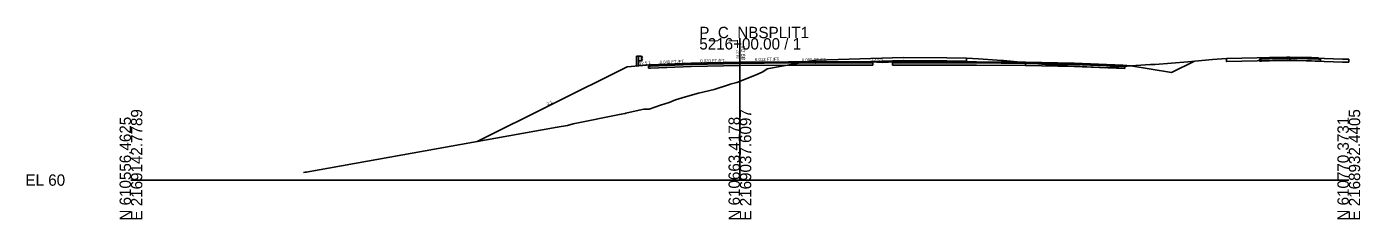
# Model space of a CAD drawing. Extents: x -26 to 1303, y -3010 to 12038.
# Drawn here: x 974.3 to 1302.8, y 8990.3 to 9037.8 of the extents above; entities that cross this region are included whole.
import ezdxf

# ---------------------------------------------------------------- set-up
doc = ezdxf.new("R2010")
doc.units = 0
for name, color, linetype in [('RD_GPK_XS_Cell', 7, 'Continuous'), ('RD_XS_Base', 7, 'Continuous'), ('RD_XS_ExGround', 7, 'Continuous'), ('RD_XS_ExPaveRet', 7, 'Continuous'), ('RD_XS_GR', 7, 'Continuous'), ('RD_XS_Greenside', 7, 'Continuous'), ('RD_XS_Pave', 7, 'Continuous'), ('RD_XS_PaveOvlay_CP', 7, 'Continuous'), ('RD_XS_TieSlope', 7, 'Continuous'), ('RD_XS_TX_Elev_EX', 7, 'Continuous'), ('RD_XS_TX_Elev_PR', 7, 'Continuous'), ('RD_XS_TX_ShdSlope', 7, 'Continuous'), ('RD_XS_TX_Slope', 7, 'Continuous')]:
    doc.layers.add(name, color=color, linetype=linetype)

msp = doc.modelspace()

# ---------------------------------------------------------------- linework, layer by layer
at = {"layer": 'RD_GPK_XS_Cell'}
for p, q in [((1150, 9000), (1150, 9035)), ((1000, 9000), (1150, 9000)), ((1150, 9000), (1300, 9000))]:
    msp.add_line(p, q, dxfattribs=at)
at = {"layer": 'RD_XS_Base'}
for p, q in [((1128, 9028.09), (1127.5, 9028.07)), ((1138, 9028.49), (1128, 9028.09)), ((1128, 9028.09), (1128, 9028.09)), ((1150, 9028.73), (1138, 9028.49)), ((1138, 9028.49), (1138, 9028.49)), ((1138, 9027.99), (1150, 9028.23)), ((1162, 9028.88), (1150, 9028.73)), ((1150, 9028.73), (1150, 9028.88)), ((1150, 9028.88), (1150, 9028.88)), ((1150, 9028.88), (1150, 9028.23)), ((1150, 9028.73), (1150, 9028.73)), ((1150, 9028.23), (1150, 9028.73)), ((1150, 9028.73), (1150, 9028.73)), ((1150, 9028.23), (1162, 9028.38)), ((1150, 9028.23), (1150, 9028.23)), ((1150, 9028.23), (1150, 9028.23)), ((1182.78, 9028.88), (1162.01, 9028.88)), ((1162.03, 9028.38), (1182.78, 9028.38)), ((1164, 9028.8), (1164, 9028.8)), ((1164, 9028.8), (1164, 9028.8)), ((1164, 9028.3), (1164, 9028.3)), ((1164, 9028.3), (1164, 9028.3)), ((1182.28, 9028.88), (1182.28, 9028.88)), ((1182.78, 9028.38), (1182.78, 9028.88)), ((1182.78, 9028.86), (1182.78, 9028.86)), ((1187.62, 9028.38), (1187.62, 9028.88)), ((1187.62, 9028.88), (1208.31, 9028.88)), ((1187.62, 9028.86), (1187.62, 9028.86)), ((1208.29, 9028.38), (1187.62, 9028.38)), ((1187.62, 9028.36), (1187.62, 9028.36)), ((1187.62, 9028.36), (1187.62, 9028.36)), ((1188.12, 9028.38), (1188.12, 9028.38)), ((1208.32, 9028.88), (1220.32, 9028.73)), ((1220.32, 9028.23), (1208.32, 9028.38)), ((1220.32, 9028.73), (1220.33, 9028.73)), ((1220.33, 9028.23), (1220.32, 9028.23)), ((1220.33, 9028.73), (1220.33, 9028.88)), ((1220.33, 9028.88), (1220.33, 9028.23)), ((1220.33, 9028.73), (1220.33, 9028.23)), ((1220.33, 9028.73), (1220.33, 9028.73)), ((1220.33, 9028.73), (1220.33, 9028.73)), ((1232.33, 9028.49), (1220.33, 9028.73)), ((1220.33, 9028.73), (1220.33, 9028.73)), ((1220.33, 9028.23), (1220.33, 9028.23)), ((1220.33, 9028.23), (1220.33, 9028.23)), ((1220.33, 9028.23), (1232.33, 9027.99)), ((1244.33, 9028.01), (1232.33, 9028.49)), ((1232.33, 9028.49), (1232.33, 9028.49)), ((1277.99, 9029.84), (1278.49, 9029.85)), ((1277.99, 9029.34), (1277.99, 9029.84)), ((1278.49, 9029.35), (1277.99, 9029.34)), ((1278.49, 9029.85), (1280.5, 9029.89)), ((1280.5, 9029.39), (1278.49, 9029.35)), ((1280.5, 9029.89), (1285.5, 9029.99)), ((1285.5, 9029.49), (1280.5, 9029.39)), ((1285.5, 9030.13), (1285.5, 9030.15)), ((1285.5, 9030.15), (1285.5, 9030.05)), ((1285.5, 9029.99), (1285.5, 9030.13)), ((1285.5, 9030.05), (1285.5, 9029.49)), ((1289.8, 9029.9), (1285.5, 9029.99)), ((1285.5, 9029.99), (1285.5, 9029.49)), ((1285.5, 9029.49), (1289.8, 9029.4)), ((1290.5, 9029.89), (1289.8, 9029.9)), ((1289.8, 9029.4), (1290.5, 9029.39)), ((1290.78, 9029.89), (1290.5, 9029.89)), ((1290.5, 9029.39), (1290.84, 9029.38)), ((1292.5, 9029.85), (1290.78, 9029.89)), ((1290.84, 9029.38), (1293, 9029.34)), ((1292.57, 9029.85), (1292.5, 9029.85)), ((1293, 9029.84), (1292.57, 9029.85)), ((1293, 9029.41), (1293, 9029.84)), ((1293, 9029.34), (1293, 9029.41)), ((1127.5, 9028.07), (1127.5, 9028.07)), ((1127.5, 9028.07), (1127.5, 9027.57)), ((1127.5, 9027.57), (1128, 9027.59)), ((1128, 9027.59), (1138, 9027.99)), ((1128, 9027.59), (1128, 9027.59)), ((1138, 9027.99), (1138, 9027.99)), ((1232.33, 9027.99), (1232.33, 9027.99)), ((1232.33, 9027.99), (1244.83, 9027.49)), ((1244.83, 9027.99), (1244.33, 9028.01)), ((1244.33, 9028.01), (1244.33, 9028.01)), ((1244.83, 9027.49), (1244.83, 9027.99)), ((1244.83, 9027.99), (1244.83, 9027.99)), ((1244.83, 9027.49), (1244.83, 9027.49)), ((1244.83, 9027.49), (1244.83, 9027.49))]:
    msp.add_line(p, q, dxfattribs=at)
at = {"layer": 'RD_XS_ExGround'}
msp.add_lwpolyline([(1042.51, 9001.86), (1042.95, 9001.96), (1043.18, 9001.91), (1105.01, 9013.01), (1107.51, 9013.47), (1108.91, 9013.84), (1120.76, 9016.22), (1121.69, 9016.42), (1121.75, 9016.43), (1121.93, 9016.47), (1125.16, 9017.24), (1126.37, 9017.46), (1127.66, 9017.46), (1130.46, 9018.46), (1132.58, 9019.16), (1134.14, 9019.78), (1136.59, 9020.56), (1139.77, 9021.47), (1143.63, 9022.36), (1147.45, 9023.55), (1147.6, 9023.62), (1149.28, 9024.07), (1154.01, 9025.96), (1155.66, 9026.67), (1156.7, 9027.46), (1159.81, 9028.05), (1168.65, 9029.56), (1174.22, 9029.75), (1190.31, 9030.26), (1200.94, 9030.13), (1205.79, 9030.07), (1208.78, 9029.87), (1213.34, 9029.6), (1214.4, 9029.49), (1214.94, 9029.5), (1220.82, 9028.94), (1225.28, 9028.5), (1227.58, 9028.37), (1240.18, 9027.66), (1247.53, 9028.23), (1251.17, 9028.51), (1252.33, 9028.54), (1260.32, 9029.15), (1266.45, 9029.77), (1269.86, 9029.98), (1277.42, 9030.14), (1285.01, 9030.31), (1298.49, 9029.84), (1300, 9029.79)], dxfattribs=at)
at = {"layer": 'RD_XS_ExPaveRet'}
for p, q in [((1174.22, 9029.75), (1168.65, 9029.56)), ((1168.65, 9029.56), (1168.65, 9029.56)), ((1205.79, 9030.07), (1200.94, 9030.13)), ((1277.43, 9030.14), (1277.42, 9030.14)), ((1285.01, 9030.31), (1277.43, 9030.14)), ((1298.47, 9029.84), (1285.01, 9030.31)), ((1300, 9029.79), (1300, 9029.04)), ((1300, 9029.04), (1300, 9029.79))]:
    msp.add_line(p, q, dxfattribs=at)
for points in [[(1205.79, 9030.07), (1205.79, 9030.07), (1205.79, 9029.32), (1205.79, 9029.32), (1205.79, 9029.32), (1200.94, 9029.38), (1200.94, 9029.38), (1190.31, 9029.51), (1190.31, 9029.51), (1174.22, 9029), (1174.22, 9029), (1168.65, 9028.81), (1168.65, 9028.81), (1168.65, 9028.81), (1168.65, 9029.56), (1168.65, 9029.56), (1174.22, 9029.75), (1174.22, 9029.75), (1190.31, 9030.26), (1190.31, 9030.26), (1200.94, 9030.13), (1200.94, 9030.13), (1205.79, 9030.07)], [(1168.65, 9029.56), (1168.65, 9028.81), (1168.65, 9028.81), (1174.22, 9029), (1190.31, 9029.51), (1200.94, 9029.38), (1205.79, 9029.32), (1205.79, 9030.07)], [(1200.94, 9030.13), (1190.31, 9030.26), (1174.22, 9029.75)], [(1300, 9029.04), (1298.49, 9029.09), (1298.47, 9029.09), (1285.01, 9029.56), (1277.43, 9029.39), (1277.42, 9029.39), (1269.87, 9029.23), (1269.86, 9029.23), (1269.86, 9029.23), (1269.86, 9029.98), (1269.87, 9029.98), (1277.42, 9030.14), (1277.43, 9030.14), (1285.01, 9030.31), (1298.47, 9029.84), (1298.49, 9029.84), (1300, 9029.79)], [(1277.42, 9030.14), (1269.87, 9029.98), (1269.86, 9029.98)], [(1269.86, 9029.98), (1269.86, 9029.23), (1269.86, 9029.23), (1269.87, 9029.23), (1277.42, 9029.39), (1277.43, 9029.39), (1285.01, 9029.56), (1298.47, 9029.09), (1298.49, 9029.09), (1300, 9029.04)], [(1300, 9029.79), (1298.49, 9029.84), (1298.47, 9029.84)]]:
    msp.add_lwpolyline(points, dxfattribs=at)
at = {"layer": 'RD_XS_GR'}
for p, q in [((1124.56, 9028.13), (1124.56, 9030.56)), ((1124.56, 9030.56), (1124.81, 9030.56)), ((1125.06, 9028.17), (1124.56, 9028.13)), ((1124.81, 9030.56), (1125.06, 9030.56)), ((1125.06, 9030.56), (1125.06, 9028.17)), ((1125.06, 9029.4), (1125.06, 9030.56)), ((1125.06, 9030.56), (1125.73, 9030.56)), ((1125.73, 9029.4), (1125.06, 9029.4)), ((1125.73, 9030.56), (1125.73, 9029.4)), ((1125.73, 9030.56), (1125.73, 9030.56)), ((1125.73, 9030.56), (1125.73, 9030.56)), ((1125.73, 9030.56), (1125.73, 9029.4)), ((1126, 9030.27), (1125.73, 9030.56)), ((1125.73, 9029.98), (1126, 9030.27)), ((1126, 9029.69), (1125.73, 9029.98)), ((1125.73, 9029.98), (1125.73, 9029.98)), ((1125.73, 9029.4), (1126, 9029.69)), ((1126, 9030.27), (1126, 9030.27)), ((1126, 9029.69), (1126, 9029.69))]:
    msp.add_line(p, q, dxfattribs=at)
at = {"layer": 'RD_XS_Greenside'}
for p, q in [((1246.33, 9028.16), (1256.33, 9026.5)), ((1256.33, 9026.5), (1261.97, 9029.32)), ((1122.25, 9027.94), (1085.32, 9009.48))]:
    msp.add_line(p, q, dxfattribs=at)
at = {"layer": 'RD_XS_Pave'}
for p, q in [((1138, 9028.8), (1128, 9028.4)), ((1138, 9028.64), (1128, 9028.24)), ((1128, 9028.24), (1138, 9028.64)), ((1128, 9028.09), (1138, 9028.49)), ((1128, 9028.4), (1128, 9028.4)), ((1128, 9028.4), (1128, 9028.24)), ((1128, 9028.24), (1128, 9028.24)), ((1128, 9028.24), (1128, 9028.09)), ((1150, 9029.04), (1138, 9028.8)), ((1150, 9028.88), (1138, 9028.64)), ((1138, 9028.64), (1150, 9028.88)), ((1138, 9028.8), (1138, 9028.8)), ((1138, 9028.49), (1150, 9028.73)), ((1138, 9028.64), (1138, 9028.64)), ((1138, 9028.64), (1138, 9028.64)), ((1138, 9028.49), (1138, 9028.49)), ((1162, 9029.19), (1150, 9029.04)), ((1150, 9029.04), (1150, 9029.04)), ((1162, 9029.03), (1150, 9028.88)), ((1150, 9028.88), (1162, 9029.03)), ((1150, 9028.88), (1150, 9028.88)), ((1150, 9028.88), (1150, 9028.73)), ((1150, 9028.73), (1162, 9028.88)), ((1150, 9028.73), (1150, 9028.88)), ((1150, 9028.88), (1150, 9028.88)), ((1150, 9028.88), (1150, 9028.88)), ((1150, 9028.73), (1150, 9028.73)), ((1150, 9028.73), (1150, 9028.73)), ((1182.28, 9029.19), (1162, 9029.19)), ((1182.29, 9029.03), (1162.01, 9029.03)), ((1162.01, 9029.03), (1182.29, 9029.03)), ((1162.01, 9028.88), (1182.29, 9028.88)), ((1164, 9029.11), (1164, 9029.11)), ((1164, 9029.11), (1164, 9029.11)), ((1164, 9028.95), (1164, 9028.95)), ((1164, 9028.95), (1164, 9028.95)), ((1164, 9028.95), (1164, 9028.95)), ((1164, 9028.95), (1164, 9028.95)), ((1164, 9028.8), (1164, 9028.8)), ((1164, 9028.8), (1164, 9028.8)), ((1182.28, 9029.03), (1182.28, 9029.19)), ((1182.28, 9029.19), (1182.28, 9029.19)), ((1182.28, 9028.88), (1182.28, 9029.03)), ((1182.28, 9029.03), (1182.28, 9029.03)), ((1188.11, 9028.88), (1208.31, 9028.88)), ((1188.12, 9029.19), (1188.12, 9029.19)), ((1188.12, 9029.19), (1188.12, 9029.03)), ((1208.32, 9029.19), (1188.12, 9029.19)), ((1188.12, 9029.03), (1188.12, 9028.88)), ((1208.31, 9029.03), (1188.12, 9029.03)), ((1188.12, 9029.03), (1188.12, 9029.03)), ((1188.12, 9029.03), (1208.31, 9029.03)), ((1188.12, 9028.88), (1188.12, 9028.88)), ((1220.32, 9029.04), (1208.32, 9029.19)), ((1220.32, 9028.88), (1208.32, 9029.03)), ((1208.32, 9029.03), (1220.32, 9028.88)), ((1208.32, 9028.88), (1220.32, 9028.73)), ((1220.33, 9029.04), (1220.32, 9029.04)), ((1220.33, 9028.88), (1220.32, 9028.88)), ((1220.32, 9028.88), (1220.33, 9028.88)), ((1220.32, 9028.73), (1220.33, 9028.73)), ((1232.33, 9028.8), (1220.33, 9029.04)), ((1220.33, 9028.73), (1220.33, 9028.88)), ((1232.33, 9028.64), (1220.33, 9028.88)), ((1220.33, 9028.88), (1220.33, 9028.88)), ((1220.33, 9028.88), (1220.33, 9028.88)), ((1220.33, 9028.88), (1220.33, 9028.73)), ((1220.33, 9028.88), (1232.33, 9028.64)), ((1220.33, 9028.73), (1220.33, 9028.73)), ((1220.33, 9028.73), (1220.33, 9028.73)), ((1220.33, 9028.73), (1220.33, 9028.73)), ((1220.33, 9028.73), (1220.33, 9028.73)), ((1220.33, 9028.73), (1232.33, 9028.49)), ((1244.33, 9028.32), (1232.33, 9028.8)), ((1232.33, 9028.8), (1232.33, 9028.8)), ((1244.33, 9028.16), (1232.33, 9028.64)), ((1232.33, 9028.64), (1232.33, 9028.64)), ((1232.33, 9028.64), (1232.33, 9028.64)), ((1232.33, 9028.64), (1244.33, 9028.16)), ((1232.33, 9028.49), (1232.33, 9028.49)), ((1232.33, 9028.49), (1244.33, 9028.01)), ((1244.33, 9028.16), (1244.33, 9028.32)), ((1244.33, 9028.32), (1244.33, 9028.32)), ((1244.33, 9028.01), (1244.33, 9028.16)), ((1244.33, 9028.16), (1244.33, 9028.16)), ((1244.33, 9028.16), (1244.33, 9028.16)), ((1244.33, 9028.16), (1244.33, 9028.16)), ((1278.84, 9030.18), (1278.49, 9030.17)), ((1278.49, 9030.17), (1278.49, 9030.04)), ((1280.5, 9030.05), (1278.49, 9030.01)), ((1278.49, 9030.04), (1278.49, 9030.01)), ((1278.49, 9030.01), (1278.84, 9030.02)), ((1278.49, 9030.01), (1278.49, 9029.85)), ((1278.49, 9029.85), (1280.5, 9029.89)), ((1280.5, 9030.21), (1278.84, 9030.18)), ((1278.84, 9030.02), (1280.5, 9030.05)), ((1284.72, 9030.29), (1280.5, 9030.21)), ((1285.5, 9030.15), (1280.5, 9030.05)), ((1280.5, 9030.05), (1284.72, 9030.13)), ((1280.5, 9029.89), (1285.5, 9029.99)), ((1285.5, 9030.31), (1284.72, 9030.29)), ((1284.72, 9030.13), (1285.5, 9030.15)), ((1289.8, 9030.22), (1285.5, 9030.31)), ((1285.5, 9030.15), (1289.8, 9030.06)), ((1290.5, 9030.05), (1285.5, 9030.15)), ((1285.5, 9030.15), (1285.5, 9029.99)), ((1285.5, 9029.99), (1285.5, 9030.15)), ((1285.5, 9029.99), (1290.5, 9029.89)), ((1290.5, 9030.21), (1289.8, 9030.22)), ((1289.8, 9030.06), (1290.5, 9030.05)), ((1290.78, 9030.2), (1290.5, 9030.21)), ((1290.5, 9030.05), (1290.78, 9030.04)), ((1292.5, 9030.01), (1290.5, 9030.05)), ((1290.5, 9029.89), (1292.5, 9029.85)), ((1292.5, 9030.17), (1290.78, 9030.2)), ((1290.78, 9030.04), (1292.5, 9030.01)), ((1292.5, 9030.15), (1292.5, 9030.17)), ((1292.5, 9030.01), (1292.5, 9030.15)), ((1292.5, 9029.85), (1292.5, 9030.01)), ((1244.33, 9028.01), (1244.33, 9028.01)), ((1244.33, 9028.01), (1244.33, 9028.01))]:
    msp.add_line(p, q, dxfattribs=at)
at = {"layer": 'RD_XS_PaveOvlay_CP'}
for p, q in [((1138, 9028.8), (1128, 9028.4)), ((1150, 9029.04), (1138, 9028.8)), ((1138, 9028.8), (1138, 9028.8)), ((1162, 9029.19), (1150, 9029.04)), ((1150, 9029.04), (1150, 9029.04)), ((1182.28, 9029.19), (1162, 9029.19)), ((1164, 9029.11), (1164, 9029.11)), ((1164, 9029.11), (1164, 9029.11)), ((1208.32, 9029.19), (1188.12, 9029.19)), ((1188.12, 9029.19), (1188.12, 9029.19)), ((1220.32, 9029.04), (1208.32, 9029.19)), ((1220.33, 9029.04), (1220.32, 9029.04)), ((1232.33, 9028.8), (1220.33, 9029.04)), ((1244.33, 9028.32), (1232.33, 9028.8)), ((1232.33, 9028.8), (1232.33, 9028.8)), ((1244.33, 9028.32), (1244.33, 9028.32)), ((1278.49, 9030.17), (1280.5, 9030.21)), ((1280.5, 9030.21), (1285.5, 9030.31)), ((1285.5, 9030.31), (1290.5, 9030.21)), ((1290.5, 9030.21), (1292.5, 9030.17))]:
    msp.add_line(p, q, dxfattribs=at)
at = {"layer": 'RD_XS_TieSlope'}
for p, q in [((1128, 9028.4), (1122.25, 9027.94)), ((1182.28, 9029.19), (1185.2, 9028.96)), ((1188.12, 9029.19), (1185.2, 9028.96)), ((1244.33, 9028.32), (1246.33, 9028.16))]:
    msp.add_line(p, q, dxfattribs=at)

# ---------------------------------------------------------------- texts
at = {"layer": 'RD_GPK_XS_Cell'}
for s, p in [('5216+00.00 / 1', (1140, 9032.2)), ('P_C_NBSPLIT1', (1140, 9035)), ('EL 60', (974, 8998.6))]:
    msp.add_text(s, height=2.8, dxfattribs=at).set_placement(p)
for s, p in [('N 610556.4625', (1000, 8990)), ('E 2169142.7789', (1002.8, 8990)), ('N 610663.4178', (1150, 8990)), ('E 2169037.6097', (1152.8, 8990)), ('N 610770.3731', (1300, 8990)), ('E 2168932.4405', (1302.8, 8990))]:
    msp.add_text(s, height=2.8, rotation=90, dxfattribs=at).set_placement(p)
at = {"layer": 'RD_XS_TX_Elev_EX'}
msp.add_text('84.37', height=0.6, rotation=90, dxfattribs=at).set_placement((1149.73, 9029.99))
at = {"layer": 'RD_XS_TX_Elev_PR'}
msp.add_text('89.04', height=1, rotation=90, dxfattribs=at).set_placement((1151.3, 9029.65))
at = {"layer": 'RD_XS_TX_ShdSlope'}
for rotation, p in [(4.5739, (1125.19, 9028.37)), (355.4261, (1182.41, 9029.39))]:
    msp.add_text('12.5:1', height=0.75, rotation=rotation, dxfattribs=at).set_placement(p)
at = {"layer": 'RD_XS_TX_Slope'}
for s, rotation, p in [('0.040 FT./FT.', 2.2906, (1130.25, 9028.68)), ('0.020 FT./FT.', 1.1458, (1140.25, 9029.03)), ('0.013 FT./FT.', 0.7164, (1153.72, 9029.36)), ('0.000 FT./FT.', 0.01, (1165.26, 9029.25)), ('2:1', 26.5651, (1102.64, 9018.4))]:
    msp.add_text(s, height=0.75, rotation=rotation, dxfattribs=at).set_placement(p)

doc.saveas('drawing.dxf')
